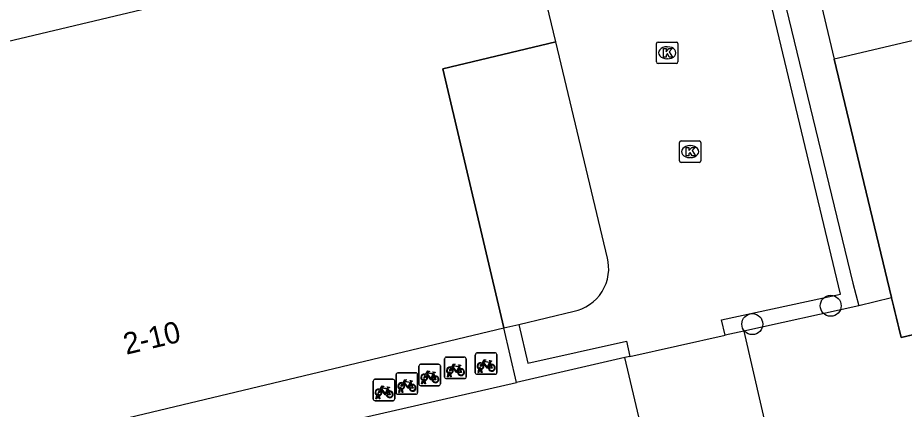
# Model space of a CAD drawing. Extents: x 158461 to 159795, y 387220 to 388672.
# Drawn here: x 159411.31 to 159452.61, y 388207.47 to 388225.72 of the extents above; entities that cross this region are included whole.
import ezdxf

# ---------------------------------------------------------------- set-up
doc = ezdxf.new("R2010")
doc.units = 0
for name, color, linetype in [('IMGEO_Boom', 7, 'Continuous'), ('IMGEO_Fietsenrek', 7, 'Continuous'), ('IMGEO_Haag', 7, 'Continuous'), ('IMGEO_Kolk', 7, 'Continuous'), ('IMGEO_Muur', 7, 'Continuous'), ('IMGEO_Pand', 7, 'Continuous'), ('IMGEO_Pand_nummerreeks', 7, 'Continuous'), ('IMGEO_Pand_overbouw', 7, 'Continuous'), ('IMGEO_Voetpad_open', 7, 'Continuous')]:
    doc.layers.add(name, color=color, linetype=linetype)

msp = doc.modelspace()

# ---------------------------------------------------------------- linework, layer by layer
at = {"layer": 'IMGEO_Boom'}
for centre in [(159449.186, 388212.296), (159445.536, 388211.442)]:
    msp.add_circle(centre, 0.489, dxfattribs=at)
at = {"layer": 'IMGEO_Fietsenrek'}
for p, q in [((159432.707, 388210.102), (159433.548, 388210.102)), ((159433.548, 388210.102), (159432.707, 388210.102)), ((159431.202, 388208.977), (159431.202, 388209.818)), ((159431.202, 388209.818), (159431.202, 388208.977)), ((159431.277, 388209.902), (159432.118, 388209.902)), ((159432.118, 388209.902), (159431.277, 388209.902)), ((159432.202, 388209.827), (159432.202, 388208.986)), ((159432.202, 388208.986), (159432.202, 388209.827)), ((159432.632, 388209.177), (159432.632, 388210.018)), ((159432.632, 388210.018), (159432.632, 388209.177)), ((159433.319, 388209.651), (159433.355, 388209.556)), ((159433.632, 388210.027), (159433.632, 388209.186)), ((159433.632, 388209.186), (159433.632, 388210.027)), ((159430.005, 388208.645), (159430.005, 388209.486)), ((159430.005, 388209.486), (159430.005, 388208.645)), ((159430.08, 388209.57), (159430.921, 388209.57)), ((159430.921, 388209.57), (159430.08, 388209.57)), ((159431.005, 388209.495), (159431.005, 388208.654)), ((159431.005, 388208.654), (159431.005, 388209.495)), ((159431.889, 388209.451), (159431.925, 388209.356)), ((159432.759, 388209.186), (159432.798, 388209.346)), ((159432.828, 388209.334), (159432.793, 388209.186)), ((159432.87, 388209.358), (159432.869, 388209.362)), ((159432.911, 388209.186), (159432.877, 388209.328)), ((159432.901, 388209.369), (159432.902, 388209.362)), ((159432.909, 388209.332), (159432.944, 388209.186)), ((159427.952, 388208.872), (159428.793, 388208.872)), ((159428.793, 388208.872), (159427.952, 388208.872)), ((159428.941, 388208.246), (159428.941, 388209.087)), ((159428.941, 388209.087), (159428.941, 388208.246)), ((159429.016, 388209.171), (159429.857, 388209.171)), ((159429.857, 388209.171), (159429.016, 388209.171)), ((159429.941, 388209.096), (159429.941, 388208.255)), ((159429.941, 388208.255), (159429.941, 388209.096)), ((159430.132, 388208.654), (159430.171, 388208.814)), ((159430.243, 388208.826), (159430.242, 388208.83)), ((159430.274, 388208.837), (159430.275, 388208.83)), ((159430.692, 388209.119), (159430.728, 388209.024)), ((159432.127, 388208.902), (159431.286, 388208.902)), ((159431.286, 388208.902), (159432.127, 388208.902)), ((159431.329, 388208.986), (159431.368, 388209.146)), ((159431.363, 388208.986), (159431.329, 388208.986)), ((159431.398, 388209.134), (159431.363, 388208.986)), ((159431.44, 388209.158), (159431.439, 388209.162)), ((159431.481, 388208.986), (159431.447, 388209.128)), ((159431.471, 388209.169), (159431.472, 388209.162)), ((159431.479, 388209.132), (159431.514, 388208.986)), ((159431.514, 388208.986), (159431.481, 388208.986)), ((159433.557, 388209.102), (159432.716, 388209.102)), ((159432.716, 388209.102), (159433.557, 388209.102)), ((159432.793, 388209.186), (159432.759, 388209.186)), ((159432.944, 388209.186), (159432.911, 388209.186)), ((159427.877, 388207.947), (159427.877, 388208.788)), ((159427.877, 388208.788), (159427.877, 388207.947)), ((159428.564, 388208.421), (159428.6, 388208.326)), ((159428.877, 388208.797), (159428.877, 388207.956)), ((159428.877, 388207.956), (159428.877, 388208.797)), ((159429.068, 388208.255), (159429.107, 388208.415)), ((159429.137, 388208.403), (159429.102, 388208.255)), ((159429.179, 388208.427), (159429.178, 388208.431)), ((159429.22, 388208.255), (159429.186, 388208.397)), ((159429.21, 388208.438), (159429.211, 388208.431)), ((159429.218, 388208.401), (159429.253, 388208.255)), ((159429.628, 388208.72), (159429.664, 388208.625)), ((159430.93, 388208.57), (159430.089, 388208.57)), ((159430.089, 388208.57), (159430.93, 388208.57)), ((159430.166, 388208.654), (159430.132, 388208.654)), ((159430.201, 388208.802), (159430.166, 388208.654)), ((159430.284, 388208.654), (159430.25, 388208.796)), ((159430.282, 388208.8), (159430.317, 388208.654)), ((159430.317, 388208.654), (159430.284, 388208.654)), ((159428.004, 388207.956), (159428.043, 388208.116)), ((159428.073, 388208.104), (159428.038, 388207.956)), ((159428.115, 388208.128), (159428.114, 388208.132)), ((159428.156, 388207.956), (159428.122, 388208.098)), ((159428.146, 388208.139), (159428.147, 388208.132)), ((159428.154, 388208.102), (159428.189, 388207.956)), ((159429.866, 388208.171), (159429.025, 388208.171)), ((159429.025, 388208.171), (159429.866, 388208.171)), ((159429.102, 388208.255), (159429.068, 388208.255)), ((159429.253, 388208.255), (159429.22, 388208.255)), ((159428.802, 388207.872), (159427.961, 388207.872)), ((159427.961, 388207.872), (159428.802, 388207.872)), ((159428.038, 388207.956), (159428.004, 388207.956)), ((159428.189, 388207.956), (159428.156, 388207.956))]:
    msp.add_line(p, q, dxfattribs=at)
for points in [[(159432.945, 388209.628), (159433.04, 388209.792), (159433.126, 388209.778), (159433.128, 388209.769), (159433.072, 388209.758), (159433.045, 388209.713), (159433.301, 388209.672)], [(159433.241, 388209.384), (159433.191, 388209.384), (159433, 388209.635), (159432.981, 388209.603)], [(159433.288, 388209.647), (159433.031, 388209.688), (159433.014, 388209.659), (159433.181, 388209.439), (159433.288, 388209.647)], [(159433.301, 388209.672), (159433.326, 388209.721), (159433.32, 388209.725), (159433.297, 388209.729), (159433.285, 388209.736), (159433.284, 388209.739), (159433.286, 388209.744), (159433.381, 388209.729), (159433.383, 388209.719), (159433.373, 388209.706), (159433.361, 388209.7), (159433.347, 388209.706), (159433.319, 388209.651)], [(159430.318, 388209.096), (159430.413, 388209.26), (159430.499, 388209.246), (159430.501, 388209.237), (159430.445, 388209.226), (159430.418, 388209.181), (159430.674, 388209.14)], [(159431.536, 388209.376), (159431.484, 388209.286), (159431.444, 388209.261), (159431.445, 388209.308), (159431.5, 388209.402)], [(159431.515, 388209.428), (159431.61, 388209.592), (159431.696, 388209.578), (159431.698, 388209.569), (159431.642, 388209.558), (159431.615, 388209.513), (159431.871, 388209.472)], [(159431.811, 388209.184), (159431.761, 388209.184), (159431.57, 388209.435), (159431.551, 388209.403)], [(159431.858, 388209.447), (159431.601, 388209.488), (159431.584, 388209.459), (159431.751, 388209.239), (159431.858, 388209.447)], [(159431.906, 388209.349), (159431.876, 388209.426), (159431.767, 388209.208), (159431.81, 388209.208)], [(159431.84, 388209.208), (159431.96, 388209.207), (159431.916, 388209.321)], [(159431.936, 388209.328), (159431.991, 388209.183), (159431.841, 388209.183)], [(159431.871, 388209.472), (159431.896, 388209.521), (159431.89, 388209.525), (159431.867, 388209.529), (159431.855, 388209.536), (159431.854, 388209.539), (159431.856, 388209.544), (159431.951, 388209.529), (159431.953, 388209.519), (159431.943, 388209.506), (159431.931, 388209.5), (159431.917, 388209.506), (159431.889, 388209.451)], [(159432.966, 388209.576), (159432.914, 388209.486), (159432.874, 388209.461), (159432.875, 388209.508), (159432.93, 388209.602)], [(159433.336, 388209.549), (159433.306, 388209.626), (159433.197, 388209.408), (159433.24, 388209.408)], [(159433.27, 388209.408), (159433.39, 388209.407), (159433.346, 388209.521)], [(159433.366, 388209.528), (159433.421, 388209.383), (159433.271, 388209.383)], [(159429.254, 388208.697), (159429.349, 388208.861), (159429.435, 388208.847), (159429.437, 388208.838), (159429.381, 388208.827), (159429.354, 388208.782), (159429.61, 388208.741)], [(159429.61, 388208.741), (159429.635, 388208.79), (159429.629, 388208.794), (159429.606, 388208.798), (159429.594, 388208.805), (159429.593, 388208.808), (159429.595, 388208.813), (159429.69, 388208.798), (159429.692, 388208.788), (159429.682, 388208.775), (159429.67, 388208.769), (159429.656, 388208.775), (159429.628, 388208.72)], [(159430.339, 388209.044), (159430.287, 388208.954), (159430.247, 388208.929), (159430.248, 388208.976), (159430.303, 388209.07)], [(159430.614, 388208.852), (159430.564, 388208.852), (159430.373, 388209.103), (159430.354, 388209.071)], [(159430.661, 388209.115), (159430.404, 388209.156), (159430.387, 388209.127), (159430.554, 388208.907), (159430.661, 388209.115)], [(159430.709, 388209.017), (159430.679, 388209.094), (159430.57, 388208.876), (159430.613, 388208.876)], [(159430.643, 388208.876), (159430.763, 388208.875), (159430.719, 388208.989)], [(159430.739, 388208.996), (159430.794, 388208.851), (159430.644, 388208.851)], [(159430.674, 388209.14), (159430.699, 388209.189), (159430.693, 388209.193), (159430.67, 388209.197), (159430.658, 388209.204), (159430.657, 388209.207), (159430.659, 388209.212), (159430.754, 388209.197), (159430.756, 388209.187), (159430.746, 388209.174), (159430.734, 388209.168), (159430.72, 388209.174), (159430.692, 388209.119)], [(159428.19, 388208.398), (159428.285, 388208.562), (159428.371, 388208.548), (159428.373, 388208.539), (159428.317, 388208.528), (159428.29, 388208.483), (159428.546, 388208.442)], [(159428.486, 388208.154), (159428.436, 388208.154), (159428.245, 388208.405), (159428.226, 388208.373)], [(159428.533, 388208.417), (159428.276, 388208.458), (159428.259, 388208.429), (159428.426, 388208.209), (159428.533, 388208.417)], [(159428.546, 388208.442), (159428.571, 388208.491), (159428.565, 388208.495), (159428.542, 388208.499), (159428.53, 388208.506), (159428.529, 388208.509), (159428.531, 388208.514), (159428.626, 388208.499), (159428.628, 388208.489), (159428.618, 388208.476), (159428.606, 388208.47), (159428.592, 388208.476), (159428.564, 388208.421)], [(159429.275, 388208.645), (159429.223, 388208.555), (159429.183, 388208.53), (159429.184, 388208.577), (159429.239, 388208.671)], [(159429.55, 388208.453), (159429.5, 388208.453), (159429.309, 388208.704), (159429.29, 388208.672)], [(159429.597, 388208.716), (159429.34, 388208.757), (159429.323, 388208.728), (159429.49, 388208.508), (159429.597, 388208.716)], [(159429.645, 388208.618), (159429.615, 388208.695), (159429.506, 388208.477), (159429.549, 388208.477)], [(159429.579, 388208.477), (159429.699, 388208.476), (159429.655, 388208.59)], [(159429.675, 388208.597), (159429.73, 388208.452), (159429.58, 388208.452)], [(159428.211, 388208.346), (159428.159, 388208.256), (159428.119, 388208.231), (159428.12, 388208.278), (159428.175, 388208.372)], [(159428.581, 388208.319), (159428.551, 388208.396), (159428.442, 388208.178), (159428.485, 388208.178)], [(159428.515, 388208.178), (159428.635, 388208.177), (159428.591, 388208.291)], [(159428.611, 388208.298), (159428.666, 388208.153), (159428.516, 388208.153)]]:
    msp.add_lwpolyline(points, dxfattribs=at)
for centre, radius, start, end in [((159432.71, 388210.024), 0.0779, 92.4484, 184.2845), ((159432.71, 388210.024), 0.0779, 92.4484, 184.2845), ((159433.554, 388210.024), 0.0779, 2.4484, 94.2845), ((159433.554, 388210.024), 0.0779, 2.4484, 94.2845), ((159431.28, 388209.824), 0.0779, 92.4484, 184.2845), ((159431.28, 388209.824), 0.0779, 92.4484, 184.2845), ((159432.124, 388209.824), 0.0779, 2.4484, 94.2845), ((159432.124, 388209.824), 0.0779, 2.4484, 94.2845), ((159432.872, 388209.487), 0.159, 62.6766, 242.1369), ((159430.083, 388209.492), 0.0779, 92.4484, 184.2845), ((159430.083, 388209.492), 0.0779, 92.4484, 184.2845), ((159430.927, 388209.492), 0.0779, 2.4484, 94.2845), ((159430.927, 388209.492), 0.0779, 2.4484, 94.2845), ((159431.442, 388209.287), 0.159, 62.6766, 242.1369), ((159431.442, 388209.287), 0.129, 63.3192, 238.903), ((159431.442, 388209.287), 0.129, 283.6043, 43.4302), ((159431.442, 388209.287), 0.159, 283.5766, 46.6042), ((159431.969, 388209.203), 0.159, 113.3408, 178.3217), ((159431.969, 388209.203), 0.159, 187.0065, 105.7708), ((159431.969, 388209.203), 0.129, 113.923, 177.9556), ((159431.969, 388209.203), 0.129, 188.6715, 104.5883), ((159432.872, 388209.487), 0.129, 63.3192, 238.903), ((159432.852, 388209.358), 0.0499, 12.8025, 158.6934), ((159432.872, 388209.487), 0.159, 253.9967, 271.7867), ((159432.852, 388209.358), 0.0174, 12.8025, 163.4502), ((159432.872, 388209.487), 0.129, 253.415, 269.0204), ((159432.872, 388209.487), 0.129, 283.6043, 43.4302), ((159432.872, 388209.487), 0.159, 283.5766, 46.6042), ((159433.399, 388209.403), 0.159, 113.3408, 178.3217), ((159433.399, 388209.403), 0.159, 187.0065, 105.7708), ((159433.399, 388209.403), 0.129, 113.923, 177.9556), ((159433.399, 388209.403), 0.129, 188.6715, 104.5883), ((159427.955, 388208.794), 0.0779, 92.4484, 184.2845), ((159427.955, 388208.794), 0.0779, 92.4484, 184.2845), ((159428.799, 388208.794), 0.0779, 2.4484, 94.2845), ((159428.799, 388208.794), 0.0779, 2.4484, 94.2845), ((159429.019, 388209.093), 0.0779, 92.4484, 184.2845), ((159429.019, 388209.093), 0.0779, 92.4484, 184.2845), ((159429.863, 388209.093), 0.0779, 2.4484, 94.2845), ((159429.863, 388209.093), 0.0779, 2.4484, 94.2845), ((159430.245, 388208.955), 0.159, 62.6766, 242.1369), ((159430.245, 388208.955), 0.129, 63.3192, 238.903), ((159430.225, 388208.826), 0.0499, 12.8025, 158.6934), ((159430.225, 388208.826), 0.0174, 12.8025, 163.4502), ((159430.245, 388208.955), 0.129, 253.415, 269.0204), ((159430.245, 388208.955), 0.129, 283.6043, 43.4302), ((159430.245, 388208.955), 0.159, 283.5766, 46.6042), ((159430.772, 388208.871), 0.159, 113.3408, 178.3217), ((159430.772, 388208.871), 0.159, 187.0065, 105.7708), ((159430.772, 388208.871), 0.129, 113.923, 177.9556), ((159430.772, 388208.871), 0.129, 188.6715, 104.5883), ((159431.28, 388208.98), 0.0779, 182.4484, 274.2845), ((159431.28, 388208.98), 0.0779, 182.4484, 274.2845), ((159431.422, 388209.158), 0.0499, 12.8025, 158.6934), ((159431.442, 388209.287), 0.159, 253.9967, 271.7867), ((159431.422, 388209.158), 0.0174, 12.8025, 163.4502), ((159431.442, 388209.287), 0.129, 253.415, 269.0204), ((159432.124, 388208.98), 0.0779, 272.4484, 4.2845), ((159432.124, 388208.98), 0.0779, 272.4484, 4.2845), ((159432.71, 388209.18), 0.0779, 182.4484, 274.2845), ((159432.71, 388209.18), 0.0779, 182.4484, 274.2845), ((159433.554, 388209.18), 0.0779, 272.4484, 4.2845), ((159433.554, 388209.18), 0.0779, 272.4484, 4.2845), ((159428.117, 388208.257), 0.159, 62.6766, 242.1369), ((159429.181, 388208.556), 0.159, 62.6766, 242.1369), ((159429.181, 388208.556), 0.129, 63.3192, 238.903), ((159429.161, 388208.427), 0.0499, 12.8025, 158.6934), ((159429.181, 388208.556), 0.159, 253.9967, 271.7867), ((159429.161, 388208.427), 0.0174, 12.8025, 163.4502), ((159429.181, 388208.556), 0.129, 253.415, 269.0204), ((159429.181, 388208.556), 0.129, 283.6043, 43.4302), ((159429.181, 388208.556), 0.159, 283.5766, 46.6042), ((159429.708, 388208.472), 0.159, 113.3408, 178.3217), ((159429.708, 388208.472), 0.159, 187.0065, 105.7708), ((159429.708, 388208.472), 0.129, 113.923, 177.9556), ((159429.708, 388208.472), 0.129, 188.6715, 104.5883), ((159430.083, 388208.648), 0.0779, 182.4484, 274.2845), ((159430.083, 388208.648), 0.0779, 182.4484, 274.2845), ((159430.245, 388208.955), 0.159, 253.9967, 271.7867), ((159430.927, 388208.648), 0.0779, 272.4484, 4.2845), ((159430.927, 388208.648), 0.0779, 272.4484, 4.2845), ((159428.117, 388208.257), 0.129, 63.3192, 238.903), ((159428.097, 388208.128), 0.0499, 12.8025, 158.6934), ((159428.117, 388208.257), 0.159, 253.9967, 271.7867), ((159428.097, 388208.128), 0.0174, 12.8025, 163.4502), ((159428.117, 388208.257), 0.129, 253.415, 269.0204), ((159428.117, 388208.257), 0.129, 283.6043, 43.4302), ((159428.117, 388208.257), 0.159, 283.5766, 46.6042), ((159428.644, 388208.173), 0.159, 113.3408, 178.3217), ((159428.644, 388208.173), 0.159, 187.0065, 105.7708), ((159428.644, 388208.173), 0.129, 113.923, 177.9556), ((159428.644, 388208.173), 0.129, 188.6715, 104.5883), ((159429.019, 388208.249), 0.0779, 182.4484, 274.2845), ((159429.019, 388208.249), 0.0779, 182.4484, 274.2845), ((159429.863, 388208.249), 0.0779, 272.4484, 4.2845), ((159429.863, 388208.249), 0.0779, 272.4484, 4.2845), ((159427.955, 388207.95), 0.0779, 182.4484, 274.2845), ((159427.955, 388207.95), 0.0779, 182.4484, 274.2845), ((159428.799, 388207.95), 0.0779, 272.4484, 4.2845), ((159428.799, 388207.95), 0.0779, 272.4484, 4.2845)]:
    msp.add_arc(centre, radius, start, end, dxfattribs=at)
at = {"layer": 'IMGEO_Haag'}
for points in [[(159444.277, 388210.926), (159444.107, 388211.637), (159449.64, 388212.84), (159445.067, 388231.998), (159435.16, 388229.706)], [(159433.96, 388211.263), (159434.66, 388211.43), (159435.08, 388209.62), (159439.672, 388210.648), (159439.832, 388209.931)], [(159434.555, 388208.725), (159433.96, 388211.263)]]:
    msp.add_lwpolyline(points, dxfattribs=at)
at = {"layer": 'IMGEO_Kolk'}
for p, q in [((159441.071, 388223.658), (159441.071, 388224.51)), ((159441.146, 388224.584), (159441.998, 388224.584)), ((159442.072, 388224.51), (159442.072, 388223.658)), ((159441.559, 388224.364), (159441.584, 388224.364)), ((159441.582, 388223.804), (159441.557, 388223.804)), ((159441.998, 388223.584), (159441.146, 388223.584)), ((159442.214, 388219.979), (159443.066, 388219.979)), ((159442.139, 388219.053), (159442.139, 388219.905)), ((159442.627, 388219.759), (159442.652, 388219.759)), ((159443.14, 388219.905), (159443.14, 388219.053)), ((159442.65, 388219.199), (159442.625, 388219.199)), ((159443.066, 388218.979), (159442.214, 388218.979))]:
    msp.add_line(p, q, dxfattribs=at)
for points in [[(159441.071, 388223.658), (159441.071, 388224.51)], [(159441.146, 388224.584), (159441.998, 388224.584)], [(159442.072, 388224.51), (159442.072, 388223.658)], [(159441.392, 388224.284), (159441.515, 388224.284), (159441.515, 388224.133), (159441.645, 388224.284), (159441.809, 388224.284), (159441.663, 388224.133), (159441.816, 388223.884), (159441.664, 388223.884), (159441.579, 388224.048), (159441.515, 388223.981), (159441.515, 388223.884), (159441.392, 388223.884), (159441.392, 388224.284)], [(159441.998, 388223.584), (159441.146, 388223.584)], [(159442.214, 388219.979), (159443.066, 388219.979)], [(159442.139, 388219.053), (159442.139, 388219.905)], [(159442.46, 388219.679), (159442.583, 388219.679), (159442.583, 388219.528), (159442.713, 388219.679), (159442.877, 388219.679), (159442.731, 388219.528), (159442.884, 388219.279), (159442.732, 388219.279), (159442.647, 388219.443), (159442.583, 388219.376), (159442.583, 388219.279), (159442.46, 388219.279), (159442.46, 388219.679)], [(159443.14, 388219.905), (159443.14, 388219.053)], [(159443.066, 388218.979), (159442.214, 388218.979)]]:
    msp.add_lwpolyline(points, dxfattribs=at)
for centre, start, end in [((159441.148, 388224.508), 91.552, 178.448), ((159441.148, 388224.508), 91.552, 178.448), ((159441.996, 388224.508), 1.552, 88.448), ((159441.996, 388224.508), 1.552, 88.448), ((159441.148, 388223.66), 181.552, 268.448), ((159441.148, 388223.66), 181.552, 268.448), ((159441.996, 388223.66), 271.552, 358.448), ((159441.996, 388223.66), 271.552, 358.448), ((159442.216, 388219.903), 91.552, 178.448), ((159442.216, 388219.903), 91.552, 178.448), ((159443.064, 388219.903), 1.552, 88.448), ((159443.064, 388219.903), 1.552, 88.448), ((159442.216, 388219.055), 181.552, 268.448), ((159442.216, 388219.055), 181.552, 268.448), ((159443.064, 388219.055), 271.552, 358.448), ((159443.064, 388219.055), 271.552, 358.448)]:
    msp.add_arc(centre, 0.0765, start, end, dxfattribs=at)
for centre, major_axis, ratio, start_param, end_param in [((159441.558, 388224.084), (-0.387, 0.002), 0.722429, 4.712389, 7.853982), ((159441.583, 388224.084), (-0.39, 0.002), 0.717154, 1.570796, 4.712389), ((159442.626, 388219.479), (-0.387, 0.002), 0.722429, 4.712389, 7.853982), ((159442.651, 388219.479), (-0.39, 0.002), 0.717154, 1.570796, 4.712389)]:
    msp.add_ellipse(centre, major_axis=major_axis, ratio=ratio, start_param=start_param, end_param=end_param, dxfattribs=at)
at = {"layer": 'IMGEO_Muur'}
for points in [[(159452.019, 388212.675), (159449.341, 388223.784)], [(159462.297, 388213.129), (159452.466, 388210.821), (159452.019, 388212.675)]]:
    msp.add_lwpolyline(points, dxfattribs=at)
at = {"layer": 'IMGEO_Pand'}
for points in [[(159447.216, 388232.768), (159449.341, 388223.784)], [(159435.003, 388230.364), (159399.18, 388221.837)], [(159433.96, 388211.263), (159431.112, 388223.335), (159436.378, 388224.593), (159435.16, 388229.706)], [(159455.622, 388225.27), (159449.341, 388223.784)], [(159399.18, 388221.837), (159403.416, 388203.976), (159426.753, 388209.544), (159433.96, 388211.263)]]:
    msp.add_lwpolyline(points, dxfattribs=at)
at = {"layer": 'IMGEO_Pand_overbouw'}
msp.add_lwpolyline([(159433.96, 388211.263), (159434.66, 388211.43), (159437.238, 388212.044), (159437.418, 388212.092), (159437.598, 388212.158), (159437.777, 388212.243), (159437.951, 388212.349), (159438.117, 388212.474), (159438.272, 388212.618), (159438.413, 388212.779), (159438.536, 388212.955), (159438.64, 388213.143), (159438.723, 388213.34), (159438.785, 388213.543), (159438.825, 388213.747), (159438.844, 388213.949), (159438.842, 388214.148), (159438.822, 388214.339), (159438.786, 388214.522), (159436.378, 388224.593), (159431.112, 388223.335)], close=True, dxfattribs=at)
at = {"layer": 'IMGEO_Voetpad_open'}
for points in [[(159435.003, 388230.364), (159445.497, 388232.842), (159450.225, 388213.343), (159450.498, 388212.296)], [(159449.341, 388223.784), (159452.019, 388212.675), (159452.022, 388212.663)], [(159452.022, 388212.663), (159450.498, 388212.296)], [(159452.022, 388212.663), (159452.466, 388210.821), (159458.178, 388212.155)], [(159450.498, 388212.296), (159445.137, 388211.117)], [(159439.832, 388209.931), (159444.277, 388210.926)], [(159445.137, 388211.117), (159444.277, 388210.926)], [(159445.137, 388211.117), (159446.346, 388205.854)], [(159439.593, 388209.882), (159434.555, 388208.725)], [(159439.832, 388209.931), (159439.593, 388209.882)], [(159440.856, 388204.556), (159439.593, 388209.882)], [(159403.765, 388201.688), (159434.555, 388208.725)]]:
    msp.add_lwpolyline(points, dxfattribs=at)

# ---------------------------------------------------------------- texts
at = {"layer": 'IMGEO_Pand_nummerreeks'}
msp.add_text('2-10', height=1, rotation=13.4189, dxfattribs=at).set_placement((159416.37, 388210.011))

doc.saveas('drawing.dxf')
